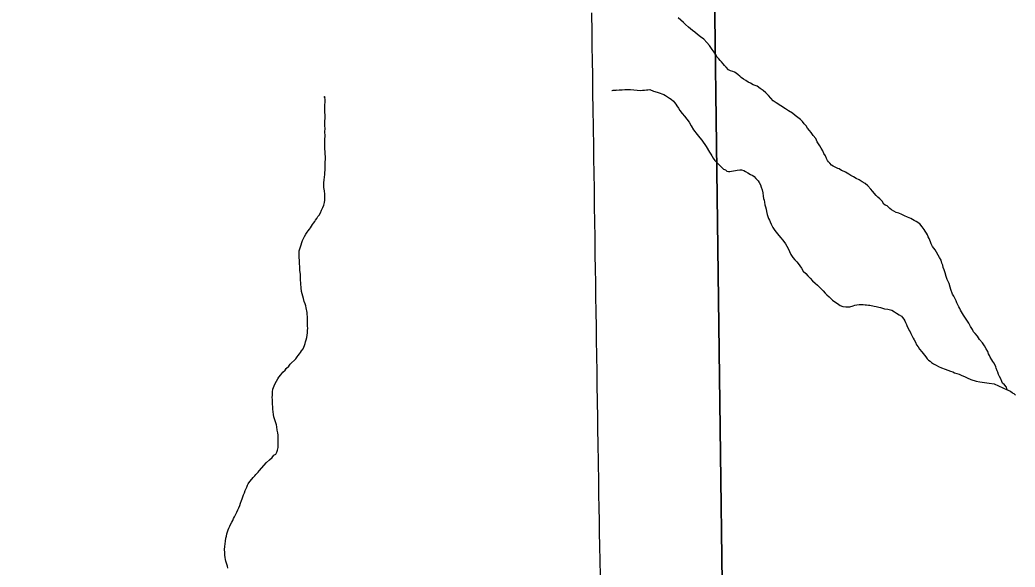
# Model space of a CAD drawing. Extents: x 103424 to 290657, y 38711 to 110967.
# Drawn here: x 214250.2 to 214250.847, y 40210.769 to 40211.125 of the extents above; entities that cross this region are included whole.
import ezdxf

# ---------------------------------------------------------------- set-up
doc = ezdxf.new("R2010")
doc.units = 0
for name, color, linetype in [('GM_X_Corporation', 7, 'Continuous'), ('GM_X_Minor_River', 7, 'Continuous'), ('GM_X_State_Route', 7, 'Continuous')]:
    doc.layers.add(name, color=color, linetype=linetype)

msp = doc.modelspace()

# ---------------------------------------------------------------- linework, layer by layer
at = {"layer": 'GM_X_Corporation'}
for points in [[(214250.66191, 40210.37376), (214250.6509, 40211.22864), (214250.6509, 40211.22913), (214250.64868, 40211.4013), (214250.88437, 40211.40655), (214251.40069, 40211.41803), (214251.79815, 40211.42687), (214251.82719, 40211.42752), (214252.33111, 40211.44048), (214252.53682, 40211.44633), (214252.97354, 40211.45307), (214253.00114, 40211.45371), (214253.0063, 40211.1954), (214253.00663, 40211.17271), (214253.00742, 40211.14968), (214253.00775, 40211.13202), (214253.00895, 40211.08875), (214253.00976, 40211.04853), (214253.00988, 40211.04357), (214253.02982, 40210.15917)], [(214249.98385, 40211.3824), (214250.56887, 40211.39903), (214250.569, 40211.39904), (214250.64868, 40211.4013), (214250.6509, 40211.22913), (214250.6509, 40211.22864), (214250.66191, 40210.37376)]]:
    msp.add_lwpolyline(points, dxfattribs=at)
at = {"layer": 'GM_X_Minor_River'}
for points in [[(214250.69001, 40211.07277), (214250.68865, 40211.07445), (214250.68708, 40211.07632), (214250.68534, 40211.07799), (214250.6836, 40211.07947), (214250.68167, 40211.08076), (214250.67973, 40211.08224), (214250.67705, 40211.08332), (214250.67531, 40211.08423), (214250.67378, 40211.08496), (214250.67223, 40211.08606), (214250.67069, 40211.08698), (214250.66934, 40211.0879), (214250.66837, 40211.08883), (214250.6674, 40211.08976), (214250.66604, 40211.09087), (214250.66489, 40211.09141), (214250.66374, 40211.09196), (214250.6624, 40211.09231), (214250.66105, 40211.09304), (214250.65949, 40211.09472), (214250.65852, 40211.09583), (214250.65754, 40211.09695), (214250.65657, 40211.09807), (214250.6556, 40211.099), (214250.65463, 40211.10012), (214250.65365, 40211.10124), (214250.65285, 40211.10293), (214250.65168, 40211.10443), (214250.65031, 40211.1063), (214250.64874, 40211.10873), (214250.64698, 40211.11078), (214250.64503, 40211.11283), (214250.64291, 40211.1145), (214250.64078, 40211.11597), (214250.63904, 40211.11745), (214250.63769, 40211.11856), (214250.63633, 40211.11967), (214250.63498, 40211.12078), (214250.63304, 40211.12245), (214250.63168, 40211.12375), (214250.63013, 40211.12524), (214250.62838, 40211.12672)], [(214250.58507, 40211.0796), (214250.58792, 40211.07967), (214250.58583, 40211.07962), (214250.58792, 40211.07967), (214250.58982, 40211.0799), (214250.59191, 40211.07994), (214250.59362, 40211.08017), (214250.59533, 40211.08021), (214250.59723, 40211.08025), (214250.59952, 40211.07992), (214250.60161, 40211.07977), (214250.60371, 40211.07963), (214250.60504, 40211.07966), (214250.60637, 40211.07969), (214250.6077, 40211.07991), (214250.60865, 40211.07993), (214250.60978, 40211.08014), (214250.61228, 40211.07906), (214250.61458, 40211.07835), (214250.61649, 40211.07782), (214250.61764, 40211.07746), (214250.61898, 40211.07692), (214250.61995, 40211.07637), (214250.6213, 40211.07545), (214250.62265, 40211.07453), (214250.6238, 40211.07399), (214250.62516, 40211.07269), (214250.62594, 40211.07175), (214250.62672, 40211.07063), (214250.62751, 40211.06951), (214250.62849, 40211.06801), (214250.62947, 40211.06651), (214250.63085, 40211.06464), (214250.63241, 40211.06277), (214250.63397, 40211.06091), (214250.63534, 40211.05885), (214250.63672, 40211.0566), (214250.6383, 40211.05397), (214250.64065, 40211.05098), (214250.64241, 40211.04874), (214250.64358, 40211.04725), (214250.64456, 40211.04594), (214250.64554, 40211.04444), (214250.64652, 40211.04313), (214250.64869, 40211.03938), (214250.64948, 40211.03806), (214250.65026, 40211.03713), (214250.65106, 40211.03544), (214250.65223, 40211.03394), (214250.6532, 40211.03301), (214250.65456, 40211.03152), (214250.65573, 40211.03041), (214250.6569, 40211.02929), (214250.65787, 40211.02836), (214250.65902, 40211.02782), (214250.65999, 40211.02708), (214250.66094, 40211.02691), (214250.66189, 40211.02693), (214250.66303, 40211.02715), (214250.66417, 40211.02717), (214250.66549, 40211.02739), (214250.66663, 40211.0276), (214250.66834, 40211.02783), (214250.66948, 40211.02786), (214250.67101, 40211.02751), (214250.67216, 40211.02678), (214250.6737, 40211.02586), (214250.67525, 40211.02494), (214250.67678, 40211.02422), (214250.67775, 40211.02367), (214250.67891, 40211.02236), (214250.68028, 40211.02068), (214250.68087, 40211.01974), (214250.68186, 40211.01825), (214250.68227, 40211.01673), (214250.68288, 40211.01485), (214250.6833, 40211.01296), (214250.68353, 40211.01087), (214250.68376, 40211.00936), (214250.68416, 40211.00823), (214250.68438, 40211.0069), (214250.68461, 40211.00519), (214250.68501, 40211.00387), (214250.68543, 40211.00236), (214250.68584, 40211.00085), (214250.68626, 40210.99896), (214250.68708, 40210.99632), (214250.68767, 40210.99519), (214250.68808, 40210.99406), (214250.68868, 40210.99255), (214250.68986, 40210.99049), (214250.69124, 40210.98843), (214250.693, 40210.98619), (214250.69495, 40210.98395), (214250.69632, 40210.98208), (214250.69808, 40210.97984), (214250.69887, 40210.97833), (214250.69986, 40210.97664), (214250.70066, 40210.97476), (214250.70165, 40210.97288), (214250.70284, 40210.97082)], [(214250.38233, 40210.9627), (214250.38229, 40210.96498), (214250.38205, 40210.96687), (214250.38201, 40210.96915), (214250.38178, 40210.97067), (214250.38175, 40210.97219), (214250.38172, 40210.97371), (214250.38188, 40210.97523), (214250.38223, 40210.97657), (214250.38258, 40210.97791), (214250.38402, 40210.98193), (214250.38456, 40210.98327), (214250.38529, 40210.98462), (214250.38621, 40210.98616), (214250.38695, 40210.98731), (214250.38769, 40210.98828), (214250.38843, 40210.98924), (214250.38917, 40210.99021), (214250.38991, 40210.99118), (214250.39045, 40210.99233), (214250.39119, 40210.9933), (214250.39193, 40210.99426), (214250.39248, 40210.99522), (214250.39322, 40210.99619), (214250.39395, 40210.99754), (214250.39488, 40210.99851), (214250.39561, 40211.00004), (214250.39634, 40211.00177), (214250.39726, 40211.00331), (214250.39779, 40211.00503), (214250.39833, 40211.00656), (214250.39849, 40211.00809), (214250.39845, 40211.00998), (214250.3984, 40211.01207), (214250.39836, 40211.01416), (214250.39793, 40211.01643), (214250.39786, 40211.01947), (214250.39801, 40211.02138), (214250.39817, 40211.02309), (214250.39851, 40211.02481), (214250.39848, 40211.02614), (214250.39864, 40211.02766), (214250.3986, 40211.02937), (214250.39876, 40211.03108), (214250.39872, 40211.03298), (214250.39886, 40211.03489), (214250.39883, 40211.03641), (214250.39879, 40211.0383), (214250.39876, 40211.03982), (214250.39854, 40211.04134), (214250.3985, 40211.04305), (214250.39845, 40211.04533), (214250.39859, 40211.04761), (214250.39873, 40211.05008), (214250.39849, 40211.05255), (214250.39863, 40211.05483), (214250.39859, 40211.05654), (214250.39856, 40211.05825), (214250.39853, 40211.05958), (214250.39868, 40211.06148), (214250.39855, 40211.06737), (214250.3985, 40211.06984), (214250.39864, 40211.07231), (214250.39861, 40211.07364), (214250.39858, 40211.07497), (214250.398, 40211.07572), (214250.39858, 40211.07497)], [(214250.81138, 40210.93765), (214250.81079, 40210.93878), (214250.81019, 40210.94009), (214250.80959, 40210.94141), (214250.80899, 40210.94273), (214250.80839, 40210.94404), (214250.8076, 40210.94574), (214250.80681, 40210.94705), (214250.8056, 40210.95006), (214250.80519, 40210.95157), (214250.80457, 40210.95403), (214250.80358, 40210.95572), (214250.80318, 40210.95666), (214250.80257, 40210.95855), (214250.80195, 40210.96082), (214250.80133, 40210.96289), (214250.80073, 40210.9644), (214250.80032, 40210.96591), (214250.79972, 40210.96723), (214250.7993, 40210.96912), (214250.79831, 40210.97081), (214250.79535, 40210.97587), (214250.79457, 40210.977), (214250.79378, 40210.97812), (214250.7928, 40210.97981), (214250.79239, 40210.98113), (214250.79198, 40210.98226), (214250.79158, 40210.9832), (214250.79099, 40210.98433), (214250.79039, 40210.98565), (214250.78979, 40210.98677), (214250.78901, 40210.98809), (214250.78822, 40210.98921), (214250.78704, 40210.99089), (214250.78548, 40210.99276), (214250.78317, 40210.99423), (214250.78182, 40210.99496), (214250.78067, 40210.9955), (214250.77951, 40210.99624), (214250.7774, 40210.99714), (214250.77548, 40210.99805), (214250.77375, 40210.99896), (214250.77183, 40210.99968), (214250.77011, 40211.00022), (214250.76857, 40211.00113), (214250.76703, 40211.00186), (214250.76606, 40211.00279), (214250.76509, 40211.00353), (214250.76412, 40211.00446), (214250.76297, 40211.005), (214250.76201, 40211.00555), (214250.76102, 40211.00743), (214250.75946, 40211.0091), (214250.7581, 40211.01021), (214250.75713, 40211.01114), (214250.75479, 40211.01394), (214250.75362, 40211.01544), (214250.75167, 40211.01749), (214250.74993, 40211.01897), (214250.748, 40211.02007), (214250.74607, 40211.02135), (214250.74415, 40211.02226), (214250.74242, 40211.02336), (214250.74069, 40211.02428), (214250.73934, 40211.0252), (214250.73818, 40211.02574), (214250.73722, 40211.02648), (214250.73626, 40211.02684), (214250.73453, 40211.02756), (214250.73299, 40211.02848), (214250.73203, 40211.02884), (214250.73049, 40211.02957), (214250.72915, 40211.0303), (214250.72799, 40211.03103), (214250.72683, 40211.03215), (214250.72604, 40211.03308), (214250.72545, 40211.03402), (214250.72485, 40211.03533), (214250.72406, 40211.03703), (214250.72308, 40211.03853), (214250.72228, 40211.04022), (214250.72129, 40211.04191), (214250.72049, 40211.0436), (214250.71952, 40211.04491), (214250.71873, 40211.04603), (214250.71773, 40211.04829), (214250.71617, 40211.05035), (214250.7148, 40211.05222), (214250.71363, 40211.05352), (214250.71245, 40211.05501), (214250.71147, 40211.05651), (214250.7103, 40211.05782), (214250.70913, 40211.05931), (214250.70796, 40211.06062), (214250.70622, 40211.06191), (214250.70448, 40211.0632), (214250.70274, 40211.06468), (214250.70004, 40211.06634), (214250.69811, 40211.06762), (214250.69194, 40211.07148), (214250.69001, 40211.07277)], [(214250.70284, 40210.97082), (214250.7042, 40210.96933), (214250.70537, 40210.96802), (214250.70634, 40210.9669), (214250.70733, 40210.96541), (214250.7085, 40210.96391), (214250.70949, 40210.96203), (214250.71123, 40210.96055), (214250.7126, 40210.95906), (214250.71415, 40210.95738), (214250.71571, 40210.95571), (214250.71745, 40210.95422), (214250.719, 40210.95293), (214250.72017, 40210.95162), (214250.72134, 40210.95051), (214250.72251, 40210.9492), (214250.72387, 40210.94771), (214250.72503, 40210.9466), (214250.72639, 40210.9453), (214250.72736, 40210.94437), (214250.72872, 40210.94307), (214250.73008, 40210.94196), (214250.73181, 40210.94086), (214250.73278, 40210.94031), (214250.73374, 40210.93957), (214250.73547, 40210.93904), (214250.73737, 40210.9387), (214250.73889, 40210.93873), (214250.73985, 40210.93875), (214250.74211, 40210.93937), (214250.74325, 40210.93978), (214250.74457, 40210.93999), (214250.74609, 40210.94022), (214250.74723, 40210.94024), (214250.74856, 40210.94027), (214250.7499, 40210.94011), (214250.75085, 40210.94013), (214250.75199, 40210.93997), (214250.75295, 40210.9398), (214250.7539, 40210.93963), (214250.75486, 40210.93946), (214250.75581, 40210.93929), (214250.75696, 40210.93893), (214250.75791, 40210.93876), (214250.75887, 40210.9386), (214250.75982, 40210.93843), (214250.7625, 40210.93753), (214250.7646, 40210.9372), (214250.76632, 40210.93686), (214250.76728, 40210.93669), (214250.76901, 40210.93559), (214250.77036, 40210.93467), (214250.7721, 40210.93356), (214250.77345, 40210.93283), (214250.77423, 40210.9319), (214250.77501, 40210.93078), (214250.77561, 40210.92965), (214250.7762, 40210.92852), (214250.77679, 40210.92739), (214250.7772, 40210.92607), (214250.778, 40210.92438), (214250.77859, 40210.92344), (214250.77918, 40210.92251), (214250.77959, 40210.92137), (214250.78018, 40210.92025), (214250.78077, 40210.91931), (214250.78117, 40210.91837), (214250.78177, 40210.91724), (214250.78256, 40210.91574), (214250.78336, 40210.91405), (214250.78433, 40210.91274), (214250.78532, 40210.91124), (214250.78668, 40210.90956), (214250.78942, 40210.9062), (214250.7902, 40210.90507), (214250.79117, 40210.90414), (214250.79214, 40210.90341), (214250.79311, 40210.90267), (214250.79446, 40210.90175), (214250.796, 40210.90083), (214250.79754, 40210.89991), (214250.79946, 40210.89901), (214250.80195, 40210.8983), (214250.80368, 40210.89758), (214250.8054, 40210.89704), (214250.80693, 40210.89651), (214250.80809, 40210.89596), (214250.80943, 40210.89542), (214250.81096, 40210.89489), (214250.81269, 40210.89416), (214250.81442, 40210.89344), (214250.81634, 40210.89253), (214250.81864, 40210.89144), (214250.82209, 40210.89038), (214250.82457, 40210.89005), (214250.82609, 40210.88989), (214250.83049, 40210.88904), (214250.83392, 40210.88873), (214250.84237, 40210.88474)], [(214250.34425, 40210.81271), (214250.3448, 40210.81386), (214250.34515, 40210.8152), (214250.34569, 40210.81654), (214250.34624, 40210.81769), (214250.34658, 40210.81941), (214250.34732, 40210.82057), (214250.34768, 40210.82152), (214250.34823, 40210.82268), (214250.34859, 40210.82363), (214250.34969, 40210.82518), (214250.35099, 40210.82673), (214250.35192, 40210.8277), (214250.35285, 40210.82886), (214250.35359, 40210.82982), (214250.35508, 40210.83119), (214250.35582, 40210.83215), (214250.36065, 40210.83758), (214250.36252, 40210.83933), (214250.3642, 40210.84089), (214250.36531, 40210.84224), (214250.36662, 40210.84303), (214250.36736, 40210.84418), (214250.36771, 40210.84552), (214250.36806, 40210.84724), (214250.3682, 40210.84933), (214250.36816, 40210.85142), (214250.36811, 40210.85332), (214250.36808, 40210.85522), (214250.36785, 40210.85693), (214250.36743, 40210.85863), (214250.3672, 40210.86071), (214250.36698, 40210.86204), (214250.36657, 40210.86336), (214250.36616, 40210.86468), (214250.36575, 40210.866), (214250.36534, 40210.86732), (214250.36512, 40210.86884), (214250.3649, 40210.87054), (214250.36467, 40210.87225), (214250.36463, 40210.87396), (214250.36441, 40210.87528), (214250.36438, 40210.8768), (214250.36435, 40210.87832), (214250.36431, 40210.88003), (214250.36448, 40210.88117), (214250.36445, 40210.88231), (214250.36443, 40210.88345), (214250.36477, 40210.88517), (214250.36513, 40210.88632), (214250.36549, 40210.88747), (214250.36621, 40210.889), (214250.36695, 40210.89035), (214250.36786, 40210.89189), (214250.3686, 40210.89305), (214250.3699, 40210.89459), (214250.37119, 40210.89633), (214250.37269, 40210.89769), (214250.37343, 40210.89866), (214250.3751, 40210.90022), (214250.37603, 40210.90157), (214250.37957, 40210.90506), (214250.38049, 40210.90623), (214250.38123, 40210.90719), (214250.38197, 40210.90816), (214250.38271, 40210.90912), (214250.38326, 40210.91009), (214250.38438, 40210.91144), (214250.38473, 40210.91259), (214250.38528, 40210.91374), (214250.38563, 40210.91489), (214250.38599, 40210.91604), (214250.38634, 40210.91737), (214250.38669, 40210.9189), (214250.38704, 40210.92043), (214250.3872, 40210.92195), (214250.38716, 40210.92347), (214250.38732, 40210.925), (214250.38729, 40210.92632), (214250.38726, 40210.92765), (214250.38724, 40210.92898), (214250.38721, 40210.93031), (214250.38719, 40210.93126), (214250.38716, 40210.93259), (214250.38694, 40210.93373), (214250.38692, 40210.93506), (214250.3867, 40210.93619), (214250.38649, 40210.93714), (214250.38628, 40210.93808), (214250.38606, 40210.93941), (214250.38565, 40210.94073), (214250.38505, 40210.94224), (214250.38463, 40210.94413), (214250.38422, 40210.94564), (214250.38381, 40210.94715), (214250.38339, 40210.94885), (214250.38315, 40210.95113), (214250.3829, 40210.95378), (214250.38265, 40210.95682), (214250.38258, 40210.95985), (214250.38233, 40210.9627)], [(214250.84776, 40210.88143), (214250.8468, 40210.88217), (214250.84565, 40210.88272), (214250.84448, 40210.88364), (214250.84352, 40210.88419), (214250.84237, 40210.88474), (214250.84176, 40210.88662), (214250.84059, 40210.88812), (214250.83923, 40210.88923), (214250.83883, 40210.89017), (214250.83822, 40210.89187), (214250.83724, 40210.89356), (214250.83664, 40210.89487), (214250.83623, 40210.89619), (214250.83583, 40210.89714), (214250.83522, 40210.89883), (214250.83482, 40210.89977), (214250.83442, 40210.90091), (214250.83362, 40210.90241), (214250.83284, 40210.90334), (214250.83225, 40210.90428), (214250.83127, 40210.90597), (214250.83067, 40210.9071), (214250.83008, 40210.90822), (214250.82966, 40210.90973), (214250.82868, 40210.91142), (214250.82749, 40210.91349), (214250.82612, 40210.91536), (214250.82436, 40210.9176), (214250.82299, 40210.91966), (214250.82143, 40210.92134), (214250.82045, 40210.92245), (214250.81966, 40210.92415), (214250.81848, 40210.92602), (214250.81729, 40210.92809), (214250.81395, 40210.93333), (214250.81316, 40210.93446), (214250.81257, 40210.93558), (214250.81198, 40210.93652), (214250.81138, 40210.93765)], [(214250.33549, 40210.76881), (214250.33508, 40210.77014), (214250.33406, 40210.77334), (214250.33385, 40210.77448), (214250.33363, 40210.7758), (214250.33341, 40210.77732), (214250.33337, 40210.77903), (214250.33333, 40210.78093), (214250.33348, 40210.78283), (214250.33363, 40210.78473), (214250.33378, 40210.78645), (214250.33412, 40210.78836), (214250.33447, 40210.78969), (214250.33482, 40210.79122), (214250.33518, 40210.79237), (214250.33572, 40210.79371), (214250.33607, 40210.79486), (214250.33662, 40210.79601), (214250.33717, 40210.79716), (214250.3379, 40210.7987), (214250.33863, 40210.79985), (214250.33918, 40210.80101), (214250.33972, 40210.80216), (214250.34064, 40210.80389), (214250.34118, 40210.80523), (214250.34191, 40210.80677), (214250.34245, 40210.80811), (214250.34318, 40210.80964), (214250.34372, 40210.81118), (214250.34425, 40210.81271)]]:
    msp.add_lwpolyline(points, dxfattribs=at)
at = {"layer": 'GM_X_State_Route'}
msp.add_lwpolyline([(214250.57768, 40210.7639), (214250.57752, 40210.77368), (214250.57736, 40210.78295), (214250.5772, 40210.79214), (214250.57708, 40210.79951), (214250.57694, 40210.80795), (214250.57679, 40210.81682), (214250.57664, 40210.82527), (214250.5764, 40210.83741), (214250.57623, 40210.84998), (214250.5761, 40210.85878), (214250.57598, 40210.86641), (214250.57581, 40210.87743), (214250.57566, 40210.88762), (214250.57552, 40210.89672), (214250.57537, 40210.90666), (214250.57521, 40210.91751), (214250.57508, 40210.92554), (214250.57493, 40210.93581), (214250.57479, 40210.94525), (214250.57464, 40210.95502), (214250.57452, 40210.96288), (214250.57437, 40210.97307), (214250.5742, 40210.98408), (214250.57408, 40210.99405), (214250.57397, 40211.00403), (214250.57383, 40211.0153), (214250.57366, 40211.02573), (214250.57351, 40211.03525), (214250.57338, 40211.04312), (214250.57318, 40211.05521), (214250.57298, 40211.0678), (214250.57283, 40211.07715), (214250.57276, 40211.08933), (214250.57259, 40211.09901), (214250.57245, 40211.10817), (214250.57231, 40211.11731), (214250.5721, 40211.13015)], dxfattribs=at)

doc.saveas('drawing.dxf')
